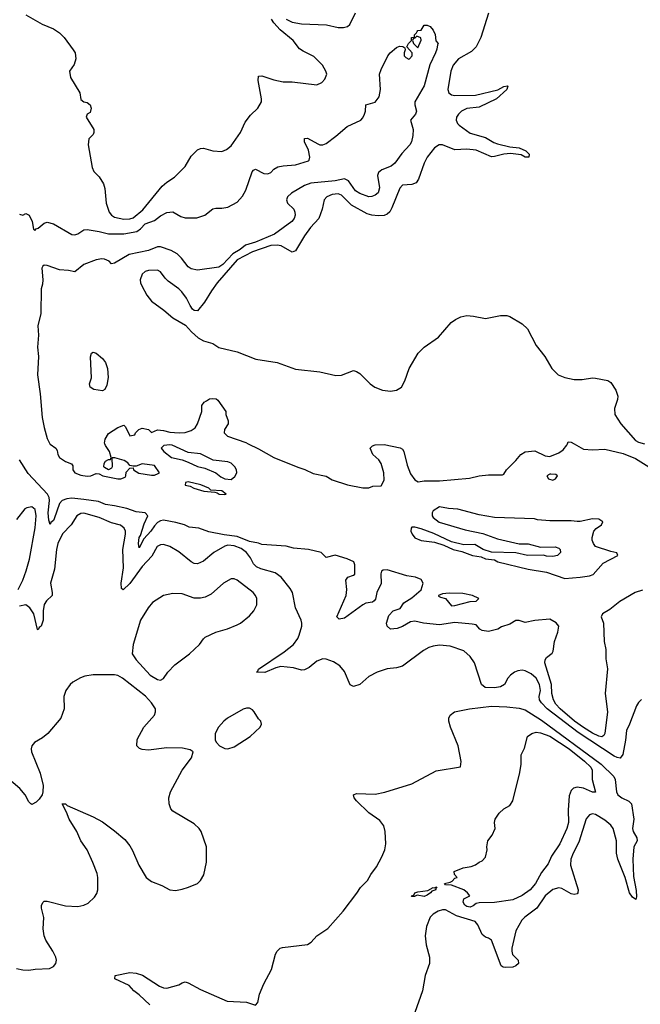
# Model space of a CAD drawing. Header units: inches. Extents: x 2001573 to 2220545, y 644482 to 846830.
# Tile 602 of 656: x 2144150 to 2148202, y 716343 to 722766. Entities that reach past the tile are written whole.
import ezdxf

# ---------------------------------------------------------------- set-up
doc = ezdxf.new("R2010")
doc.units = ezdxf.units.IN
doc.header["$MEASUREMENT"] = 0
doc.layers.add('C1741', color=7, linetype='Continuous')
doc.layers.add('C1742', color=7, linetype='Continuous')

msp = doc.modelspace()

# ---------------------------------------------------------------- linework, layer by layer
at = {"layer": 'C1741', "color": 5}
for points, elevation in [([(2144347.9, 720000), (2144350, 719996.1), (2144385.3, 719970), (2144395.9, 719955.9), (2144399.6, 719930), (2144410.4, 719910), (2144450, 719883.7), (2144488.9, 719868.9), (2144496.3, 719856.3), (2144497.8, 719830), (2144509.1, 719810), (2144550, 719795.3), (2144590, 719788.4), (2144614, 719790), (2144650, 719806.7), (2144670, 719802.6), (2144692.7, 719790), (2144790, 719770.1), (2144810, 719770.2), (2144838.4, 719781.6), (2144843.5, 719790), (2144846.1, 719813.9), (2144870, 719841), (2144890, 719842), (2144894, 719830), (2144927.7, 719807.7), (2145010, 719795.5), (2145030, 719795.5), (2145055.1, 719804.9), (2145062, 719810), (2145030, 719859), (2144950, 719869.3), (2144910, 719854.5), (2144890, 719852.7), (2144870, 719859), (2144856.3, 719876.3), (2144831.6, 719891.6), (2144771.1, 719908.9), (2144752.7, 719907.3), (2144754.9, 719850), (2144750, 719841.2), (2144730, 719829.7), (2144703.9, 719843.9), (2144699.3, 719850), (2144700.9, 719870), (2144710, 719886), (2144730, 719898), (2144742, 719898), (2144748, 719910), (2144737.2, 719950), (2144710, 719989), (2144706.3, 720000)], 160), ([(2145641.6, 720000), (2145710, 719966.7), (2145810, 719910.4), (2145966.2, 719846.2), (2146012.5, 719832.5), (2146066.2, 719806.2), (2146150, 719787.3), (2146190, 719764), (2146290, 719731), (2146390, 719711.3), (2146430, 719712), (2146456.4, 719723.6), (2146510, 719724.7), (2146530, 719762), (2146528.2, 719810), (2146510.8, 719870.8), (2146493.9, 719893.9), (2146456.2, 719930), (2146437.2, 719970), (2146454.2, 719985.8), (2146470, 719992.7), (2146530, 719994.4), (2146633, 719973), (2146650, 719964.7), (2146658.8, 719950), (2146679.5, 719859.5), (2146702.5, 719802.5), (2146730, 719764.9), (2146750.6, 719750.6), (2146790, 719757.6), (2146890, 719758), (2147085.6, 719774.4), (2147150.6, 719790.6), (2147210, 719797.3), (2147302, 719798), (2147310, 719802), (2147328.7, 719830), (2147390, 719891), (2147420.9, 719930), (2147450, 719948), (2147512.7, 719952.7), (2147581.1, 719921.1), (2147610, 719916.4), (2147670, 719940.5), (2147699.1, 719960.9), (2147722.7, 719990), (2147726, 720000)], 160), ([(2147768.8, 720000), (2147830, 719964.2), (2147890, 719959.6), (2147970, 719964.4), (2148090, 719936.9), (2148170, 719903.2), (2148310, 719817), (2148390, 719807.7), (2148470, 719810.3), (2148530, 719802.4), (2148570, 719805.5), (2148630, 719801.6), (2148710, 719805.5), (2148770, 719816.5), (2148830, 719814.3), (2148910, 719820.3), (2149010, 719844.7), (2149030, 719854.4), (2149050, 719871.5), (2149087.5, 719930), (2149115.5, 719964.5), (2149130, 719994.8), (2149136.6, 720000)], 160), ([(2148216, 719044), (2148167, 719030), (2148067.1, 718970), (2148001.7, 718918.3), (2147954, 718890), (2147945.8, 718870), (2147961.7, 718830), (2147964.7, 718710), (2147976.5, 718656.5), (2147976.9, 718596.9), (2147988.3, 718531.7), (2147972.2, 718370), (2147988.4, 718250), (2147970.1, 718109.9), (2147963.6, 718096.4), (2147950, 718087.4), (2147930, 718091.8), (2147890, 718112.6), (2147830, 718148.2), (2147771.9, 718190), (2147678.6, 718270), (2147650, 718300.7), (2147634.1, 718330), (2147624.7, 718370), (2147621.3, 718430), (2147578.5, 718570), (2147581.1, 718590), (2147590, 718605.5), (2147626.2, 718633.8), (2147633.6, 718646.4), (2147642, 718710), (2147663.9, 718770), (2147668.8, 718808.8), (2147652.4, 718832.4), (2147610, 718855.1), (2147513, 718847), (2147450, 718832.7), (2147410, 718846), (2147390, 718846.6), (2147350, 718822.9), (2147294.8, 718805.2), (2147272, 718790), (2147210, 718776), (2147170, 718780.9), (2147154, 718790), (2147130, 718818), (2147103.1, 718823.1), (2146990, 718834), (2146890, 718819.3), (2146786, 718830), (2146730, 718842.9), (2146702.3, 718837.7), (2146650, 718807), (2146614, 718794), (2146570, 718789.2), (2146548.7, 718810), (2146544, 718830), (2146560.2, 718879.8), (2146588, 718910), (2146634.2, 718925.8), (2146658.6, 718961.4), (2146710, 718994), (2146770, 719046.7), (2146784.7, 719090), (2146770, 719114), (2146733.2, 719130), (2146677.4, 719137.4), (2146550, 719177.4), (2146524, 719176), (2146512.5, 719167.5), (2146507.9, 719152.1), (2146511, 719089), (2146482, 719030), (2146473.7, 718986.3), (2146464.9, 718975.1), (2146453.2, 718966.8), (2146410, 718959.6), (2146390, 718949.6), (2146270, 718862.2), (2146235.6, 718855.6), (2146220.5, 718870), (2146280.7, 719010), (2146286, 719050), (2146279.6, 719110), (2146291.5, 719128.5), (2146330, 719142), (2146337.4, 719150), (2146339, 719161), (2146338.5, 719210), (2146330.9, 719230), (2146287.3, 719250), (2146210, 719272.1), (2146150, 719256.9), (2146119.1, 719290), (2146035.1, 719310), (2145938.7, 719318.7), (2145890, 719332.5), (2145730, 719342.8), (2145710, 719351.5), (2145650, 719362.6), (2145570, 719394.2), (2145484.7, 719404.7), (2145385.3, 719425.3), (2145319.3, 719450), (2145256, 719456), (2145225.2, 719470), (2145170, 719485.4), (2145090, 719500.4), (2145070, 719496.8), (2145050, 719485.1), (2145030, 719464.2), (2145006.3, 719430), (2144959.8, 719380.2), (2144930, 719320.7), (2144925.4, 719350), (2144930, 719388), (2144938.1, 719401.9), (2144961.9, 719478.1), (2144986.8, 719530), (2144970, 719549.8), (2144910, 719555.2), (2144850, 719576.6), (2144770, 719595.4), (2144710, 719603.4), (2144663.7, 719623.7), (2144570, 719637), (2144490, 719644.9), (2144458.9, 719641.1), (2144427.6, 719630), (2144409.6, 719610), (2144375.2, 719510), (2144370, 719499.3), (2144353.8, 719486.2), (2144350, 719472.7), (2144341.4, 719501.4), (2144337.1, 719550), (2144344.7, 719630), (2144341.9, 719650), (2144331.6, 719671.6), (2144205.6, 719805.6), (2144150, 719895.5)], 160), ([(2144140.6, 719050), (2144170.3, 719109.7), (2144192.6, 719170), (2144214.2, 719245.8), (2144250.8, 719450.8), (2144257.2, 719530), (2144250.4, 719570), (2144230, 719587.4), (2144197.8, 719582.2), (2144184.4, 719575.6), (2144130, 719505.3)], 180), ([(2148209.2, 718330.8), (2148190, 718312), (2148177, 718290), (2148131.4, 718170), (2148111.1, 718128.9), (2148105.6, 718065.6), (2148087, 717973), (2148070, 717949.3), (2148050, 717952.2), (2148030, 717961.5), (2147796.7, 718116.7), (2147593.2, 718270), (2147555.8, 718310), (2147544.1, 718330), (2147541.9, 718350), (2147550.7, 718390), (2147544.3, 718430), (2147521.7, 718470), (2147490, 718499.2), (2147450, 718519.1), (2147430, 718522.2), (2147401.6, 718518.4), (2147381.3, 718510), (2147354.9, 718490), (2147336.5, 718470), (2147315.8, 718430), (2147290, 718413.7), (2147250, 718406.7), (2147189.4, 718410), (2147165.6, 718430), (2147118.3, 718570), (2147090, 718612.9), (2147050, 718648.2), (2146960, 718680), (2146890, 718686.4), (2146850, 718680.2), (2146820.3, 718670), (2146786.7, 718650), (2146650, 718548.6), (2146610, 718538.3), (2146550, 718531.3), (2146482.8, 718510), (2146430, 718481.6), (2146370.2, 718429.8), (2146330, 718416.2), (2146307, 718427), (2146270, 718513.2), (2146240.9, 718550), (2146198, 718578), (2146150, 718594.3), (2146130, 718595.6), (2146090, 718581.8), (2146040.3, 718539.7), (2146010, 718525.2), (2145990, 718523), (2145937.5, 718537.5), (2145854.1, 718545.9), (2145821.9, 718538.1), (2145750, 718506.8), (2145696, 718510), (2145704.2, 718515.8), (2145709.7, 718530), (2145877.3, 718642.7), (2145938, 718690), (2145966, 718730), (2145974.3, 718750), (2145991.1, 718808.9), (2145992, 718830), (2145987.8, 718850), (2145949.9, 718929.9), (2145930.3, 719030.3), (2145915.8, 719055.8), (2145856.1, 719130), (2145817.8, 719157.8), (2145723.9, 719183.9), (2145696.5, 719196.5), (2145676.2, 719216.2), (2145656.3, 719256.2), (2145630.9, 719290.9), (2145596.6, 719316.6), (2145550, 719333.5), (2145510, 719337.7), (2145490, 719332.7), (2145417, 719290), (2145350, 719233.4), (2145310, 719217.2), (2145290, 719219.6), (2145269.2, 719229.2), (2145190, 719294), (2145130.8, 719330), (2145090, 719343.2), (2145070, 719341.4), (2145048.3, 719330), (2145013.6, 719266.4), (2144950, 719198.6), (2144870, 719087.4), (2144826.6, 719046.6), (2144814.5, 719054.5), (2144813.1, 719090), (2144827.3, 719190), (2144822.7, 719310), (2144841, 719410), (2144840.2, 719430), (2144832.3, 719450), (2144808.6, 719468.6), (2144750, 719484.5), (2144670, 719518.7), (2144570, 719547.1), (2144550, 719545.6), (2144523.6, 719530), (2144486.5, 719470), (2144430, 719412.8), (2144399.7, 719350), (2144389.8, 719310.2), (2144377.3, 719182.7), (2144351.2, 719090), (2144362.8, 719030), (2144362, 719010), (2144324.9, 718975.1), (2144309.7, 718950.3), (2144303.9, 718910), (2144303.9, 718850), (2144290, 718809.6), (2144278.4, 718801.6), (2144270, 718785.2), (2144267, 718787), (2144243.4, 718890), (2144217.2, 718930), (2144190, 718948), (2144150, 718939.2)], 180), ([(2144130, 716576.1), (2144170, 716567.2), (2144210, 716565.7), (2144252, 716572), (2144343.9, 716576.1), (2144370, 716590.6), (2144385.1, 716610), (2144391.1, 716630), (2144386.6, 716650), (2144367.2, 716690), (2144321.9, 716761.9), (2144310.8, 716790), (2144303.9, 716836.1), (2144307.1, 716910), (2144293, 716970), (2144293.6, 716990), (2144303.7, 717010), (2144310, 717014.9), (2144330, 717015.3), (2144450, 716985.3), (2144530, 716981.3), (2144568.7, 716990), (2144596.6, 717003.4), (2144638, 717042), (2144653.9, 717066.1), (2144660.5, 717090), (2144661.1, 717170), (2144656.3, 717196.3), (2144628.7, 717268.7), (2144589.8, 717349.8), (2144549.7, 717409.7), (2144522.9, 717470), (2144472.7, 717550), (2144456.5, 717596.5), (2144428.4, 717651.6), (2144450, 717651), (2144459.6, 717639.6), (2144630, 717564.9), (2144690, 717532.7), (2144770, 717474.4), (2144837.6, 717417.6), (2144870, 717377.1), (2144887.3, 717347.3), (2144928.9, 717250), (2144976.4, 717170), (2145010, 717144.2), (2145078.8, 717118.8), (2145130, 717090.2), (2145166.4, 717086.4), (2145210, 717095), (2145253, 717107), (2145310, 717131.3), (2145331.1, 717150), (2145352, 717188), (2145368.9, 717270), (2145369.8, 717370), (2145335.4, 717470), (2145322, 717490), (2145290, 717520.5), (2145150, 717602), (2145137.4, 717617.4), (2145126.3, 717650), (2145123.5, 717690), (2145133.7, 717730), (2145209.8, 717870.2), (2145272.3, 717950), (2145282, 717990), (2145262.7, 718002.7), (2145213.1, 718013.1), (2145110, 718016.9), (2144990, 718000.9), (2144950, 718004.7), (2144931.5, 718011.5), (2144916, 718030), (2144917.6, 718070), (2144961.7, 718150), (2145029.8, 718230), (2145037.2, 718250), (2145037.1, 718270), (2145010.5, 718310), (2144972.5, 718352.5), (2144821.9, 718470), (2144790, 718487.5), (2144770, 718492.1), (2144630, 718493), (2144575.9, 718484.1), (2144546.8, 718473.2), (2144496.4, 718443.6), (2144480.6, 718430), (2144451.9, 718390), (2144437.6, 718350), (2144440.4, 718270), (2144418, 718210), (2144334.8, 718110), (2144299.5, 718080.5), (2144247.3, 718050), (2144230, 718028.7), (2144225.3, 718010), (2144227, 717990), (2144284.6, 717850), (2144303.8, 717770), (2144302, 717730), (2144296, 717710), (2144278, 717682), (2144258, 717662), (2144230, 717646), (2144224, 717650), (2144210, 717664), (2144186.6, 717710), (2144152, 717750), (2144064.9, 717824.9)], 220), ([(2144999.6, 716339.6), (2144930, 716404.4), (2144895.1, 716430), (2144865.3, 716465.3), (2144772, 716510), (2144772.7, 716530), (2144870, 716551.3), (2144910, 716547.1), (2144952.4, 716532.4), (2145062, 716462), (2145090, 716450.5), (2145110, 716448), (2145190, 716470.7), (2145210, 716484), (2145230, 716490.4), (2145250, 716483.8), (2145330, 716438.9), (2145504.1, 716364.1), (2145630, 716356.9), (2145690, 716336.3), (2145705.8, 716354.2), (2145715.6, 716410), (2145743.3, 716476.7), (2145793.5, 716570), (2145820.5, 716670), (2145830, 716690.6), (2145850, 716708.2), (2145866.9, 716713.1), (2146030, 716733.7), (2146052, 716748), (2146090, 716790.4), (2146162, 716838), (2146262.9, 716950), (2146351.3, 717068.7), (2146374.2, 717105.8), (2146420.7, 717150), (2146442.9, 717190), (2146479.6, 717240.4), (2146514.7, 717305.3), (2146533.3, 717350), (2146539.7, 717390), (2146536.4, 717470), (2146526.6, 717506.6), (2146501.6, 717541.6), (2146430, 717591.8), (2146349.2, 717670), (2146334, 717690), (2146328.7, 717710), (2146350, 717719.1), (2146470, 717713.1), (2146533.7, 717726.3), (2146710, 717780.5), (2146870, 717865.5), (2147028.7, 717891.3), (2147033.2, 717926.8), (2147013.3, 718030), (2146961.6, 718150), (2146952, 718190), (2146952, 718210), (2146960.9, 718230), (2146989.3, 718250), (2147086.6, 718270), (2147230, 718287), (2147330, 718284.5), (2147410, 718275.9), (2147450, 718264.9), (2147557.3, 718197.3), (2147945.7, 717910), (2148028.7, 717830), (2148038.2, 717810), (2148046.8, 717730), (2148055.5, 717710), (2148080.3, 717690), (2148127.5, 717667.5), (2148143.2, 717650), (2148160.1, 717550), (2148150.9, 717490), (2148154.4, 717470), (2148178.6, 717430), (2148180.6, 717410), (2148158.9, 717370), (2148152.2, 717290), (2148156.1, 717176.1), (2148175, 717085), (2148176.4, 717043.6), (2148172.3, 717027.7), (2148150, 717041.5), (2148130, 717071.2), (2148102.6, 717170), (2148054.8, 717290), (2148047.2, 717330), (2148046.2, 717410), (2148023.6, 717490), (2148010, 717511.2), (2147970, 717544.4), (2147910, 717580.6), (2147890, 717584.6), (2147870, 717579.8), (2147847.3, 717552.7), (2147799.8, 717400.2), (2147763.3, 717330), (2147748.5, 717290), (2147745.4, 717250), (2147795.7, 717090), (2147794, 717070), (2147790, 717064.7), (2147770, 717059), (2147750, 717064.3), (2147690, 717098.6), (2147670, 717102.5), (2147630, 717091.9), (2147579.5, 717050), (2147526.1, 716970), (2147448.5, 716911.5), (2147428.8, 716891.2), (2147390, 716821.3), (2147363, 716710), (2147362.2, 716690), (2147367.8, 716667.8), (2147403.2, 716630), (2147407, 716610), (2147390, 716593), (2147370, 716585.9), (2147323.9, 716583.9), (2147305.9, 716585.9), (2147293.9, 716593.9), (2147230, 716760.5), (2147210, 716774), (2147190, 716780.5), (2147170, 716798.7), (2147141.9, 716861.9), (2147123, 716883), (2147000.9, 716920.9), (2146930, 716959.6), (2146910, 716960.2), (2146881.5, 716950), (2146848.4, 716930), (2146829.6, 716910.4), (2146805.5, 716850), (2146797.8, 716790), (2146803.5, 716730), (2146824.6, 716650), (2146825.2, 716610), (2146796.9, 716530), (2146780.6, 716430), (2146730.8, 716290)], 180)]:
    msp.add_lwpolyline(points, dxfattribs=dict(at, elevation=elevation))
for points, elevation in [([(2145130, 719993.2), (2145092, 719988), (2145074, 719970), (2145092, 719950), (2145142, 719910), (2145210, 719894.8), (2145250, 719880.7), (2145310, 719850.8), (2145359.8, 719839.8), (2145430, 719811), (2145463.4, 719783.4), (2145490, 719770.6), (2145530, 719766), (2145554.6, 719785.4), (2145568.7, 719810), (2145565.2, 719830), (2145554.5, 719850), (2145530, 719873.6), (2145510, 719881.6), (2145413, 719893), (2145330, 719933.6), (2145250, 719942.7), (2145146, 719990)], 160), ([(2147618, 719802), (2147610, 719802), (2147592, 719790), (2147602, 719770), (2147630, 719762.8), (2147648, 719770), (2147662, 719790), (2147650, 719799)], 160), ([(2145250, 719751.8), (2145232, 719748), (2145231.3, 719730), (2145262.4, 719722.4), (2145286, 719710), (2145352, 719690), (2145424, 719684), (2145439.8, 719679.8), (2145452, 719670), (2145490, 719668), (2145498, 719670), (2145470, 719692), (2145398, 719698), (2145384, 719710), (2145332.2, 719732.2)], 160), ([(2146890, 719588.7), (2146850, 719562), (2146842.8, 719550), (2146842.8, 719530), (2146850, 719518), (2146888, 719488), (2147059, 719439), (2147173.5, 719413.5), (2147270, 719379.1), (2147410, 719346.8), (2147470, 719346), (2147550, 719326), (2147646.4, 719326.4), (2147670, 719318), (2147678, 719310), (2147681, 719290), (2147662, 719270), (2147630, 719263.7), (2147590, 719266.6), (2147570, 719274), (2147466, 719270), (2147390, 719287.6), (2147230, 719292.7), (2147175.3, 719310), (2147122, 719342), (2147050, 719339.5), (2146970, 719360.9), (2146854.5, 719414.5), (2146770, 719443.7), (2146730, 719456), (2146710, 719455.1), (2146705.5, 719450), (2146704.6, 719430), (2146711.8, 719410), (2146730, 719386.8), (2146770, 719369.5), (2146857.8, 719357.8), (2146918.3, 719338.3), (2146979.1, 719310), (2147036.7, 719296.7), (2147105.5, 719270), (2147161.8, 719261.8), (2147192, 719250), (2147250, 719242.6), (2147270.8, 719230), (2147470, 719182.2), (2147590, 719161.1), (2147710, 719120.2), (2147810, 719129.4), (2147870, 719137.8), (2147892.9, 719147.1), (2147959.2, 719220.8), (2148054, 719270), (2148048.7, 719288.7), (2148010, 719296), (2147910, 719329.3), (2147895.3, 719350), (2147888, 719370), (2147888.4, 719388.4), (2147899, 719430), (2147912.7, 719447.3), (2147948, 719470), (2147958, 719490), (2147930, 719508.7), (2147890, 719509), (2147810, 719493.2), (2147790, 719493.2), (2147750, 719498), (2147610, 719498), (2147530, 719503.7), (2147510, 719509.3), (2147250, 719518), (2147150, 719535.1), (2147010, 719572.3), (2146950, 719577.2)], 160), ([(2145550, 719118.4), (2145530, 719117.8), (2145481.3, 719090), (2145401.2, 719018.8), (2145362, 718998), (2145330, 718991.6), (2145290, 718992.4), (2145210, 719020.2), (2145150, 719022.1), (2145090, 719009.2), (2145016.3, 718963.7), (2144988.8, 718930), (2144939.8, 718850), (2144890.4, 718690), (2144884.4, 718630), (2144910.3, 718590), (2145001.9, 718490), (2145050, 718461.6), (2145070, 718458), (2145090, 718468.4), (2145118, 718510), (2145162.4, 718557.6), (2145258, 718630), (2145323, 718690), (2145350, 718728.2), (2145362, 718738), (2145430, 718771.2), (2145506.9, 718793.1), (2145570, 718818.2), (2145591, 718829), (2145650, 718876.9), (2145679.4, 718910), (2145697.2, 718950), (2145697.6, 718990), (2145689.9, 719010), (2145673.8, 719030), (2145570, 719109.8)], 220), ([(2146954, 719026), (2146910, 719021.2), (2146884.7, 719010), (2146884.7, 719004.7), (2146898, 718998), (2146930.8, 718990.8), (2146970, 718942), (2146990, 718944.7), (2147090, 718971.3), (2147130, 718972), (2147148, 718990), (2147106, 719010), (2147043.6, 719023.6)], 160), ([(2145650, 718275.6), (2145630, 718275), (2145610, 718268.3), (2145507.2, 718210), (2145483.6, 718190), (2145448.9, 718150), (2145427, 718110), (2145426, 718066), (2145434, 718050), (2145454.8, 718030), (2145490, 718012.2), (2145510, 718010.3), (2145550, 718023.1), (2145655.6, 718090), (2145720.9, 718150), (2145729.3, 718170), (2145725.2, 718190), (2145710, 718205.2), (2145681.3, 718250), (2145670, 718263.6)], 220), ([(2147890, 717726), (2147830, 717752.2), (2147790, 717760.4), (2147766.5, 717753.5), (2147750, 717737), (2147737.3, 717702.7), (2147731.6, 717608.4), (2147732.6, 717530), (2147721.2, 717490), (2147676.9, 717390), (2147621.7, 717310), (2147600.6, 717259.4), (2147557.5, 717202.5), (2147516.9, 717130), (2147483.1, 717090), (2147430, 717053.7), (2147370, 717024.7), (2147250, 717006), (2147150, 717005.1), (2147130, 716999.5), (2147110, 716985.3), (2147090, 716977.4), (2147070, 716980.5), (2147056.2, 716990), (2147045.6, 717010), (2147049.5, 717030.5), (2147088, 717050), (2147074, 717070), (2147049, 717090), (2146970, 717119.5), (2146930, 717122), (2146924, 717130), (2146960.7, 717139.3), (2146973.4, 717146.6), (2146990, 717166.8), (2147006, 717170), (2146988, 717190), (2146986, 717210), (2147046.3, 717233.7), (2147097.5, 717242.5), (2147126.3, 717253.7), (2147150, 717271), (2147170, 717278), (2147190, 717302), (2147201.2, 717350), (2147199, 717370), (2147206, 717410), (2147234.5, 717445.5), (2147253.2, 717490), (2147249.2, 717530), (2147254, 717550), (2147281.2, 717590), (2147310, 717617.3), (2147350, 717640.7), (2147370, 717671.3), (2147416.2, 717856.2), (2147424, 717910), (2147424, 717970), (2147445.2, 718014.8), (2147465.2, 718090), (2147493.2, 718110), (2147522, 718118), (2147550, 718114.4), (2147610, 718091.1), (2147738.2, 718010), (2147837, 717930), (2147878.8, 717890), (2147887.7, 717870), (2147887.2, 717810), (2147910, 717726)], 160), ([(2146790, 717047.2), (2146745.4, 717054.6), (2146726.6, 717046.6), (2146710, 717045.2), (2146706.6, 717050), (2146724, 717056), (2146730.5, 717070.5), (2146750, 717077.1), (2146814.5, 717085.5), (2146850, 717106), (2146856.4, 717103.6), (2146874, 717110), (2146863.6, 717096.4), (2146866, 717090), (2146839.8, 717080.2), (2146832.7, 717070), (2146810, 717054.5)], 160)]:
    msp.add_lwpolyline(points, close=True, dxfattribs=dict(at, elevation=elevation))
at = {"layer": 'C1742', "color": 5}
for points, elevation in [([(2144190, 722797.7), (2144297.9, 722737.9), (2144370, 722706.7), (2144410, 722679.7), (2144439.7, 722650), (2144500.2, 722570), (2144511.6, 722550), (2144517.1, 722510), (2144505.7, 722474.3), (2144476, 722430), (2144482.8, 722390), (2144543, 722290), (2144550, 722244.7), (2144570, 722230.8), (2144590, 722226.8), (2144610, 722210.7), (2144616.5, 722190), (2144610, 722161.2), (2144590.7, 722149.3), (2144584.9, 722130), (2144633.6, 722050), (2144635.3, 722030), (2144630, 722018), (2144601.6, 721990), (2144596.5, 721950), (2144622.3, 721802.3), (2144634.9, 721774.9), (2144670, 721740.5), (2144696.5, 721696.5), (2144705.3, 721665.3), (2144715.7, 721570), (2144734, 721510), (2144750.1, 721490.1), (2144770, 721478.5), (2144830, 721465), (2144870, 721466.3), (2144890, 721474.3), (2144954, 721526), (2145080.6, 721679.4), (2145110, 721705.7), (2145160.6, 721739.4), (2145230.8, 721809.2), (2145270, 721876.3), (2145310, 721917.1), (2145330, 721926), (2145350, 721928), (2145410.3, 721910.3), (2145470, 721907.4), (2145500.6, 721919.4), (2145530, 721944.4), (2145590.9, 722030), (2145622.1, 722097.9), (2145656.2, 722143.8), (2145705.7, 722190), (2145729.7, 722230), (2145729.7, 722250), (2145707.4, 722370), (2145710, 722398), (2145730, 722400.4), (2145810, 722373.8), (2145870, 722360.2), (2145930, 722360.8), (2146090, 722341.6), (2146123.3, 722356.7), (2146142.5, 722377.5), (2146154.5, 722410), (2146149.6, 722430), (2146126.3, 722470), (2146070, 722526), (2146000, 722560), (2145976.3, 722576.3), (2145934.7, 722630), (2145850, 722699.7), (2145810, 722745.1), (2145794.2, 722770)], 180), ([(2147210.6, 722809.4), (2147160.1, 722650), (2147130.4, 722589.6), (2147100.6, 722559.4), (2147015.8, 722510), (2146979.3, 722470), (2146964.6, 722430), (2146946.2, 722310), (2146952.6, 722290), (2146970, 722277.1), (2146990, 722271.4), (2147125.2, 722274.8), (2147271.4, 722308.6), (2147310, 722331.3), (2147334.2, 722334.2), (2147338.4, 722330), (2147333.6, 722326.4), (2147330.1, 722310), (2147263.8, 722250), (2147150, 722196.4), (2147070, 722187.4), (2147033.3, 722170), (2147013.8, 722150), (2147002.3, 722130), (2146999.5, 722110), (2147008.1, 722090), (2147019.2, 722079.2), (2147090, 722025.7), (2147190, 721996.9), (2147244.8, 721964.8), (2147270, 721955.6), (2147350, 721936.9), (2147410.4, 721930), (2147454.6, 721910), (2147470, 721896.5), (2147476.5, 721890), (2147474.9, 721870), (2147450, 721868.4), (2147424.6, 721884.6), (2147353.9, 721893.9), (2147310, 721889.5), (2147250, 721873.4), (2147230, 721872.4), (2147130, 721915.9), (2147070, 721922), (2146990, 721916.5), (2146910, 721950.4), (2146888.4, 721950), (2146859, 721930), (2146810.2, 721869.8), (2146790, 721829.5), (2146753.9, 721726.1), (2146737.6, 721702.4), (2146710, 721690.7), (2146650, 721686.6), (2146631.9, 721668.1), (2146580.5, 721539.5), (2146566.3, 721513.7), (2146550, 721498.2), (2146530, 721489.9), (2146490, 721486.7), (2146450, 721490.3), (2146418.8, 721498.8), (2146317.1, 721557.1), (2146250, 721620.7), (2146230, 721630.6), (2146190, 721626.8), (2146154.9, 721610), (2146138.3, 721590), (2146124.2, 721530), (2146102.9, 721470), (2146049.4, 721410), (2146010, 721355.6), (2145950, 721257.4), (2145930, 721248.7), (2145856.9, 721290), (2145830, 721294.5), (2145790, 721292.5), (2145670, 721250.9), (2145570, 721199.2), (2145439.8, 721050), (2145402, 720998), (2145356.8, 720923.2), (2145310, 720868), (2145290, 720868.7), (2145278.6, 720878.6), (2145262, 720902), (2145238.4, 720950), (2145209.4, 720990), (2145189.3, 721010), (2145119.7, 721059.7), (2145099.3, 721079.3), (2145070, 721120.9), (2145050, 721131.5), (2144990, 721129.6), (2144970, 721122.9), (2144950, 721106), (2144937, 721070), (2144938.7, 721050), (2144947.2, 721030), (2144979.3, 720970), (2145010, 720930.7), (2145091.9, 720871.9), (2145150, 720820.7), (2145233.7, 720773.7), (2145271, 720730), (2145316, 720690), (2145350, 720670.7), (2145410, 720653), (2145450, 720628.7), (2145570, 720598.5), (2145691.5, 720551.5), (2145831, 720530), (2145950, 720487), (2146110, 720469.1), (2146213.9, 720446.1), (2146250, 720447.2), (2146330, 720477.1), (2146350, 720470.5), (2146370, 720457.1), (2146438.7, 720390), (2146468.8, 720368.8), (2146518.8, 720350), (2146570, 720342.4), (2146610.9, 720349.1), (2146642.9, 720370), (2146663.5, 720410), (2146692.8, 720490), (2146751.5, 720590), (2146789.6, 720630), (2146884.8, 720695.2), (2146967.6, 720790), (2146995.6, 720810), (2147030, 720828.3), (2147070, 720835.8), (2147112.9, 720832.9), (2147190, 720817.6), (2147290, 720836.4), (2147330, 720836.4), (2147350.8, 720830), (2147430, 720781.6), (2147466, 720750), (2147521.8, 720641.8), (2147578.3, 720570), (2147624, 720490), (2147664.9, 720450), (2147710, 720432.1), (2147770, 720418.9), (2147821.3, 720418.7), (2147890, 720429.3), (2147910, 720428.4), (2147990, 720411.6), (2148010, 720398.4), (2148041.9, 720350), (2148054.2, 720310), (2148051.8, 720288.2), (2148032.7, 720230), (2148035, 720190), (2148075, 720130), (2148170, 720021.5), (2148190.4, 720010), (2148229.9, 720000)], 180), ([(2145889.5, 722769.5), (2145930, 722751), (2145990, 722740.2), (2146152.6, 722732.6), (2146230, 722715.3), (2146264, 722716), (2146290, 722722.4), (2146305.4, 722734.6), (2146342.6, 722810)], 180), ([(2144150, 721498), (2144170, 721492), (2144190, 721502), (2144211.1, 721491.1), (2144230.6, 721450.6), (2144239.6, 721399.6), (2144250, 721391.3), (2144258, 721402), (2144270, 721406), (2144310, 721439.1), (2144330, 721444.9), (2144370, 721435.3), (2144490, 721364.6), (2144510, 721363.7), (2144530, 721369.5), (2144570, 721395.6), (2144590, 721398), (2144670, 721385), (2144729.6, 721369.6), (2144830.7, 721369.3), (2144915.7, 721384.3), (2144938.7, 721401.3), (2144970, 721434.7), (2145030, 721456.6), (2145070, 721486.7), (2145110, 721508.9), (2145150, 721513.7), (2145202.2, 721482.2), (2145230, 721473.6), (2145307.3, 721472.7), (2145358.4, 721490), (2145410, 721531.6), (2145430, 721537.4), (2145470, 721536.9), (2145510, 721543.9), (2145570, 721576.1), (2145605.3, 721614.7), (2145626.2, 721653.8), (2145667.3, 721772.7), (2145676.3, 721783.7), (2145690, 721790.5), (2145743.1, 721763.1), (2145770, 721760.8), (2145790, 721770.3), (2145809.3, 721790.7), (2145834.6, 721805.4), (2145870, 721813.6), (2145950, 721819.2), (2146034.7, 721845.3), (2146040.9, 721850), (2146044.2, 721870), (2146034.7, 721914.7), (2146009.6, 721970), (2146010, 721991), (2146030, 721994), (2146096, 721956), (2146110, 721950.4), (2146130, 721950.4), (2146150, 721959.5), (2146213.7, 722006.3), (2146287.3, 722070), (2146377, 722110), (2146390, 722124.9), (2146401.3, 722150), (2146407.6, 722170), (2146410, 722210.8), (2146470, 722228.5), (2146496.9, 722263.1), (2146505.2, 722310), (2146499.7, 722410), (2146510, 722441), (2146552.7, 722530), (2146569.6, 722550.4), (2146610, 722584), (2146630, 722593), (2146650.9, 722590.9), (2146663.6, 722583.6), (2146666, 722570), (2146659.1, 722550), (2146659.1, 722530), (2146670, 722519.1), (2146690, 722508.2), (2146694, 722510), (2146712.7, 722530), (2146713.2, 722550), (2146678, 722590), (2146689.1, 722610.9), (2146708, 722630), (2146708.7, 722650), (2146728, 722652), (2146728, 722668), (2146740.4, 722679.6), (2146744, 722690), (2146750, 722696), (2146770, 722698), (2146790, 722731), (2146810, 722731), (2146830, 722721), (2146850, 722698), (2146862, 722670), (2146867.5, 722627.5), (2146882, 722610), (2146876.9, 722603.1), (2146874.2, 722574.2), (2146865.7, 722550), (2146827.3, 722472.7), (2146790, 722335.1), (2146730.4, 722230), (2146730.4, 722210.4), (2146740.7, 722170), (2146734, 722150), (2146701, 722110), (2146718.8, 722050), (2146717.1, 722010), (2146708.8, 721970), (2146698, 721950), (2146645.8, 721894.2), (2146599, 721830), (2146575.6, 721810), (2146513.7, 721786.3), (2146491.7, 721770), (2146485.3, 721750), (2146499.7, 721670), (2146490, 721637.6), (2146470, 721621), (2146450, 721612.1), (2146430, 721610.8), (2146370, 721632.3), (2146342.9, 721650), (2146295.8, 721715.8), (2146270, 721728.8), (2146210, 721714.3), (2146050, 721699.5), (2146010, 721683.9), (2145925.2, 721634.8), (2145898.9, 721610), (2145892.6, 721590), (2145899.3, 721570), (2145939.1, 721530), (2145946.4, 721510), (2145947.5, 721490), (2145941, 721470), (2145926, 721450), (2145813.8, 721366.2), (2145690, 721315.8), (2145624.2, 721295.8), (2145590, 721267.4), (2145541.2, 721238.8), (2145476.6, 721170), (2145450, 721152.6), (2145310, 721131.9), (2145270, 721139.9), (2145250, 721153.7), (2145206.6, 721210), (2145177.9, 721237.9), (2145140.1, 721260.1), (2145070, 721283.6), (2145050, 721283.4), (2144990, 721261), (2144865, 721235), (2144770, 721176.8), (2144750, 721173.7), (2144733.7, 721190), (2144704.3, 721204.3), (2144686.6, 721206.6), (2144650, 721200.1), (2144570, 721169.9), (2144510, 721121.3), (2144468.7, 721130), (2144410, 721134.6), (2144330, 721161.7), (2144310, 721164.9), (2144301.3, 721158.7), (2144294.4, 721145.6), (2144301.2, 721070), (2144299.1, 721040.9), (2144290.2, 721009.8), (2144287.8, 720850), (2144269.7, 720770), (2144272.1, 720707.9), (2144267.4, 720630), (2144273.7, 720570), (2144265.9, 720450), (2144284.9, 720324.9), (2144297.9, 720170), (2144310, 720105.3), (2144330, 720033.4), (2144347.9, 720000)], 160), ([(2144706.3, 720000), (2144704.7, 720004.7), (2144708.7, 720030), (2144730, 720066.4), (2144790, 720106.8), (2144830, 720122), (2144842, 720110), (2144870, 720052), (2144902, 720058), (2144906, 720070), (2144927.3, 720092.7), (2144950, 720102), (2144990, 720092), (2145010, 720074), (2145049.4, 720090.6), (2145090, 720087.3), (2145130, 720074.9), (2145191.9, 720071.9), (2145230, 720073.7), (2145270, 720085.3), (2145296.6, 720103.4), (2145311.1, 720128.9), (2145338.4, 720210), (2145339.5, 720250), (2145355.1, 720270), (2145370, 720280.4), (2145390, 720292), (2145410, 720294.4), (2145431.8, 720291.8), (2145443.4, 720283.4), (2145496, 720210), (2145496, 720190), (2145512, 720150), (2145512, 720130), (2145488.2, 720091.8), (2145485.5, 720070), (2145507.3, 720050), (2145627.1, 720007.1), (2145641.6, 720000)], 160), ([(2147726, 720000), (2147730, 720012), (2147750, 720011), (2147768.8, 720000)], 160)]:
    msp.add_lwpolyline(points, dxfattribs=dict(at, elevation=elevation))
at = {"layer": 'C1742', "color": 5, "elevation": 160}
for points in [[(2146742, 722658), (2146730, 722646), (2146718, 722642), (2146714, 722630), (2146722, 722610), (2146750, 722582), (2146771.9, 722631.9), (2146768.4, 722648.4)], [(2144690, 720344), (2144634.2, 720354.2), (2144609.2, 720370), (2144606, 720390), (2144618.7, 720430), (2144612.9, 720567.1), (2144618, 720590), (2144630, 720598), (2144650, 720590.8), (2144690, 720556.4), (2144710.2, 720530), (2144722.8, 720490), (2144727.2, 720432.8), (2144718.8, 720381.2), (2144706.8, 720353.2)]]:
    msp.add_lwpolyline(points, close=True, dxfattribs=at)

doc.saveas('drawing.dxf')
